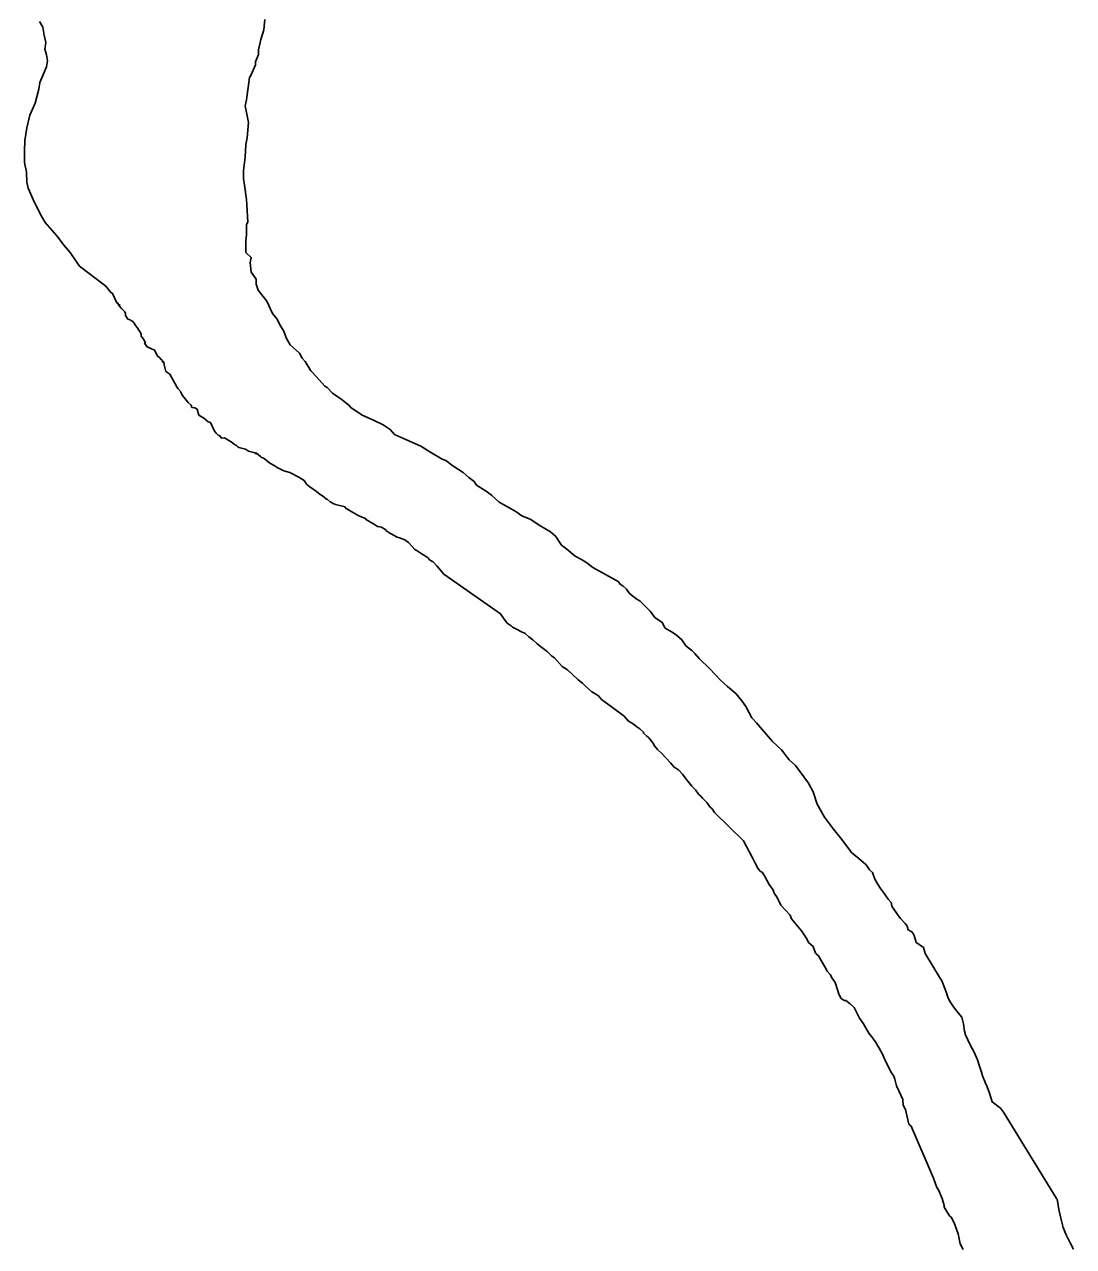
# Model space of a CAD drawing. Extents: x -939622 to -934222, y 1383701 to 1385301.
# Drawn here: x -935916.15 to -935911.84, y 1383960.24 to 1383965.26 of the extents above; entities that cross this region are included whole.
import ezdxf

# ---------------------------------------------------------------- set-up
doc = ezdxf.new("R2010")
doc.units = 0
doc.layers.add('Level 9', color=7, linetype='Continuous')

msp = doc.modelspace()

# ---------------------------------------------------------------- linework, layer by layer
at = {"layer": 'Level 9'}
for points in [[(-935916.0895, 1383965.2726), (-935916.0763, 1383965.2493), (-935916.072, 1383965.2254), (-935916.0718, 1383965.2224), (-935916.0639, 1383965.1866), (-935916.0684, 1383965.1593), (-935916.0611, 1383965.1355), (-935916.0568, 1383965.1117), (-935916.0615, 1383965.0873), (-935916.0881, 1383965.0226), (-935916.0926, 1383964.9952), (-935916.1076, 1383964.9371), (-935916.1289, 1383964.8877), (-935916.1412, 1383964.8358), (-935916.1504, 1383964.7841), (-935916.151, 1383964.7388), (-935916.1515, 1383964.6936), (-935916.1435, 1383964.6548), (-935916.1412, 1383964.6128), (-935916.1369, 1383964.5889), (-935916.1163, 1383964.5418), (-935916.086, 1383964.4801), (-935916.0662, 1383964.4481), (-935916.0182, 1383964.3934), (-935915.989, 1383964.3528), (-935915.9634, 1383964.3241), (-935915.9374, 1383964.2863), (-935915.9255, 1383964.2687)], [(-935915.1647, 1383965.2809), (-935915.1684, 1383965.2385), (-935915.1813, 1383965.1986), (-935915.191, 1383965.1559), (-935915.19, 1383965.1379), (-935915.2034, 1383965.107), (-935915.2031, 1383965.101), (-935915.2027, 1383965.095), (-935915.2214, 1383965.0518), (-935915.2269, 1383965.0424), (-935915.2401, 1383964.9513), (-935915.2448, 1383964.9269), (-935915.2321, 1383964.8583), (-935915.2377, 1383964.7947), (-935915.2422, 1383964.7673), (-935915.2454, 1383964.7159), (-935915.2515, 1383964.6613), (-935915.2527, 1383964.6281), (-935915.2483, 1383964.6012), (-935915.2391, 1383964.5414), (-935915.2379, 1383964.5204), (-935915.2341, 1383964.4483), (-935915.2396, 1383964.4389), (-935915.2403, 1383964.3967), (-935915.242, 1383964.3725), (-935915.2424, 1383964.3242), (-935915.2203, 1383964.3043), (-935915.2252, 1383964.283), (-935915.2201, 1383964.2441), (-935915.2005, 1383964.215), (-935915.1994, 1383964.194), (-935915.1921, 1383964.1702), (-935915.1565, 1383964.1239), (-935915.1328, 1383964.074), (-935915.1136, 1383964.0509), (-935915.1033, 1383964.0274), (-935915.0869, 1383964.0012), (-935915.0764, 1383963.9746), (-935915.0598, 1383963.9454), (-935915.0219, 1383963.9113), (-935915.0118, 1383963.8907), (-935914.999, 1383963.8763), (-935914.976, 1383963.8384), (-935914.9696, 1383963.8327), (-935914.9537, 1383963.8155), (-935914.9185, 1383963.7752), (-935914.9092, 1383963.7697), (-935914.8869, 1383963.7468), (-935914.8464, 1383963.7189), (-935914.8181, 1383963.6963), (-935914.8116, 1383963.6876), (-935914.7649, 1383963.657), (-935914.7187, 1383963.6354), (-935914.6786, 1383963.6165), (-935914.6505, 1383963.597), (-935914.6314, 1383963.5769), (-935914.5822, 1383963.5555), (-935914.5237, 1383963.5285), (-935914.4864, 1383963.5065), (-935914.4367, 1383963.476), (-935914.4214, 1383963.4708), (-935914.3932, 1383963.4483), (-935914.3496, 1383963.4205), (-935914.3275, 1383963.4006), (-935914.3056, 1383963.3837), (-935914.2958, 1383963.3692), (-935914.2554, 1383963.3442), (-935914.2335, 1383963.3274), (-935914.2019, 1383963.2989), (-935914.1337, 1383963.2605), (-935914.1088, 1383963.2437), (-935914.0719, 1383963.2277), (-935914.0376, 1383963.2054), (-935913.9911, 1383963.1778), (-935913.969, 1383963.1579), (-935913.9461, 1383963.123), (-935913.9241, 1383963.1061), (-935913.8896, 1383963.0779), (-935913.8648, 1383963.0642), (-935913.843, 1383963.0503), (-935913.8179, 1383963.0305)], [(-935915.9255, 1383964.2687), (-935915.8173, 1383964.1861)], [(-935915.6651, 1383963.9726), (-935915.6716, 1383963.9813), (-935915.6721, 1383963.9903), (-935915.6787, 1383964.002), (-935915.6885, 1383964.0166), (-935915.695, 1383964.0252), (-935915.7015, 1383964.0339), (-935915.708, 1383964.0426), (-935915.7141, 1383964.0453), (-935915.7173, 1383964.0481), (-935915.7264, 1383964.0507), (-935915.7362, 1383964.0652), (-935915.7367, 1383964.0742), (-935915.74, 1383964.0801), (-935915.7528, 1383964.0944), (-935915.7624, 1383964.106), (-935915.7626, 1383964.109), (-935915.7596, 1383964.1091), (-935915.7624, 1383964.106), (-935915.7691, 1383964.1177), (-935915.7721, 1383964.1175), (-935915.7754, 1383964.1233), (-935915.789, 1383964.1527), (-935915.7892, 1383964.1557), (-935915.7953, 1383964.1584), (-935915.8173, 1383964.1861)], [(-935914.4293, 1383963.0032), (-935914.4582, 1383963.0378), (-935914.4742, 1383963.055), (-935914.4772, 1383963.0549), (-935914.4896, 1383963.0632), (-935914.493, 1383963.0691), (-935914.5086, 1383963.0803), (-935914.5179, 1383963.0858), (-935914.5304, 1383963.0941), (-935914.5428, 1383963.1025), (-935914.549, 1383963.1052), (-935914.5746, 1383963.1339), (-935914.5902, 1383963.1451), (-935914.6116, 1383963.153), (-935914.6208, 1383963.1555), (-935914.6456, 1383963.1692), (-935914.6517, 1383963.1719), (-935914.6642, 1383963.1803), (-935914.6673, 1383963.1831), (-935914.6675, 1383963.1861), (-935914.6861, 1383963.1972), (-935914.7013, 1383963.1994), (-935914.7137, 1383963.2077), (-935914.751, 1383963.2298), (-935914.7511, 1383963.2328), (-935914.7787, 1383963.2434), (-935914.8067, 1383963.2599), (-935914.8346, 1383963.2765), (-935914.8348, 1383963.2795), (-935914.8743, 1383963.2894), (-935914.8805, 1383963.2921), (-935914.896, 1383963.3003), (-935914.9086, 1383963.3116), (-935914.9116, 1383963.3115), (-935914.9274, 1383963.3257), (-935914.9367, 1383963.3312), (-935914.9523, 1383963.3424), (-935914.9804, 1383963.362), (-935914.993, 1383963.3733), (-935915.0028, 1383963.3879), (-935915.0246, 1383963.4017), (-935915.0617, 1383963.4208), (-935915.0861, 1383963.4285), (-935915.1139, 1383963.4421), (-935915.1263, 1383963.4504), (-935915.1418, 1383963.4586), (-935915.1511, 1383963.4642), (-935915.1669, 1383963.4784), (-935915.1792, 1383963.4837), (-935915.1824, 1383963.4866), (-935915.1982, 1383963.5008), (-935915.201, 1383963.4976), (-935915.2011, 1383963.5006), (-935915.2103, 1383963.5031), (-935915.2316, 1383963.508), (-935915.2441, 1383963.5164), (-935915.2715, 1383963.5239), (-935915.2747, 1383963.5267), (-935915.281, 1383963.5324), (-935915.2871, 1383963.5351), (-935915.2903, 1383963.5379), (-935915.3027, 1383963.5463), (-935915.3121, 1383963.5518), (-935915.3307, 1383963.5629), (-935915.3427, 1383963.5622), (-935915.3523, 1383963.5737), (-935915.3553, 1383963.5736), (-935915.3584, 1383963.5764), (-935915.3648, 1383963.5821), (-935915.3712, 1383963.5908), (-935915.3881, 1383963.626), (-935915.3973, 1383963.6286), (-935915.4162, 1383963.6456), (-935915.4224, 1383963.6483), (-935915.4349, 1383963.6566), (-935915.4421, 1383963.6804), (-935915.4515, 1383963.6859), (-935915.4636, 1383963.6882), (-935915.4671, 1383963.6971), (-935915.4797, 1383963.7085), (-935915.4862, 1383963.7171), (-935915.5023, 1383963.7374), (-935915.5089, 1383963.7491), (-935915.5091, 1383963.7521), (-935915.5219, 1383963.7664), (-935915.5252, 1383963.7723), (-935915.5551, 1383963.8249), (-935915.5707, 1383963.8361), (-935915.5781, 1383963.8628), (-935915.5788, 1383963.8749), (-935915.5848, 1383963.8745), (-935915.5851, 1383963.8805), (-935915.5882, 1383963.8834), (-935915.5979, 1383963.8949), (-935915.604, 1383963.8976), (-935915.6175, 1383963.924), (-935915.6482, 1383963.9374), (-935915.658, 1383963.9519), (-935915.655, 1383963.9521), (-935915.6618, 1383963.9668), (-935915.6651, 1383963.9726)], [(-935914.4293, 1383963.0032), (-935914.1969, 1383962.8412)], [(-935912.3903, 1383961.3423), (-935912.4532, 1383961.4463), (-935912.4601, 1383961.4701), (-935912.491, 1383961.4931), (-935912.4911, 1383961.4961), (-935912.4912, 1383961.4991), (-935912.4911, 1383961.4961), (-935912.498, 1383961.5199), (-935912.5012, 1383961.5258), (-935912.5075, 1383961.5346), (-935912.5228, 1383961.5431), (-935912.5264, 1383961.558), (-935912.5358, 1383961.5697), (-935912.5546, 1383961.59), (-935912.5609, 1383961.5988), (-935912.564, 1383961.6017), (-935912.5895, 1383961.6399), (-935912.593, 1383961.6548), (-935912.6056, 1383961.6694), (-935912.6245, 1383961.6958), (-935912.6372, 1383961.7134), (-935912.6467, 1383961.7281), (-935912.6596, 1383961.7517), (-935912.6696, 1383961.7784), (-935912.6821, 1383961.7899), (-935912.6948, 1383961.8105), (-935912.7258, 1383961.8365), (-935912.7537, 1383961.8595), (-935912.801, 1383961.9209), (-935912.8293, 1383961.956), (-935912.8671, 1383962.0058), (-935912.8961, 1383962.0589), (-935912.913, 1383962.1094), (-935912.9323, 1383962.1448), (-935912.9861, 1383962.218), (-935913.0109, 1383962.2412), (-935913.0425, 1383962.2822), (-935913.0798, 1383962.3169), (-935913.1456, 1383962.3927), (-935913.1644, 1383962.413), (-935913.1901, 1383962.4602), (-935913.206, 1383962.4837), (-935913.2311, 1383962.5129), (-935913.2652, 1383962.5417), (-935913.2931, 1383962.5678), (-935913.3369, 1383962.6143), (-935913.3805, 1383962.6578), (-935913.3993, 1383962.6782), (-935913.4117, 1383962.6897), (-935913.4365, 1383962.7099), (-935913.4523, 1383962.7334), (-935913.4741, 1383962.7536), (-935913.4925, 1383962.765), (-935913.5202, 1383962.782), (-935913.533, 1383962.8056), (-935913.5638, 1383962.8255), (-935913.5828, 1383962.8519), (-935913.6078, 1383962.8781), (-935913.6233, 1383962.8925), (-935913.6417, 1383962.9039), (-935913.6665, 1383962.924), (-935913.6791, 1383962.9416), (-935913.6947, 1383962.9561), (-935913.7039, 1383962.9617), (-935913.7133, 1383962.9734), (-935913.8179, 1383963.0305)], [(-935913.4995, 1383962.2289), (-935913.5183, 1383962.2492), (-935913.534, 1383962.2667), (-935913.5526, 1383962.2841), (-935913.5651, 1383962.2986), (-935913.5716, 1383962.3104), (-935913.5874, 1383962.3309), (-935913.5967, 1383962.3396), (-935913.6091, 1383962.3512), (-935913.6092, 1383962.3542), (-935913.6248, 1383962.3687), (-935913.6371, 1383962.3772), (-935913.6525, 1383962.3887), (-935913.6709, 1383962.4), (-935913.6897, 1383962.4204), (-935913.7422, 1383962.4606), (-935913.7668, 1383962.4777), (-935913.7823, 1383962.4892), (-935913.7948, 1383962.5038), (-935913.8225, 1383962.5208), (-935913.8473, 1383962.5439), (-935913.8598, 1383962.5555), (-935913.8783, 1383962.5699), (-935913.9032, 1383962.593), (-935913.9218, 1383962.6104), (-935913.9433, 1383962.6246), (-935913.9747, 1383962.6596), (-935913.987, 1383962.6681), (-935914.0056, 1383962.6855), (-935914.0273, 1383962.7027), (-935914.0458, 1383962.7171), (-935914.0645, 1383962.7345), (-935914.0799, 1383962.7459), (-935914.0954, 1383962.7604), (-935914.1137, 1383962.7687), (-935914.126, 1383962.7743), (-935914.1474, 1383962.7855), (-935914.1536, 1383962.7913), (-935914.169, 1383962.8028), (-935914.1848, 1383962.8233), (-935914.1969, 1383962.8412)], [(-935912.2968, 1383960.23), (-935912.3097, 1383960.2536), (-935912.3173, 1383960.2954), (-935912.334, 1383960.34), (-935912.3468, 1383960.3636), (-935912.3531, 1383960.3694), (-935912.3754, 1383960.4046), (-935912.3756, 1383960.4107), (-935912.3827, 1383960.4405), (-935912.399, 1383960.476), (-935912.4054, 1383960.4848), (-935912.4188, 1383960.5234), (-935912.5108, 1383960.7367), (-935912.5201, 1383960.7454), (-935912.5238, 1383960.7633), (-935912.5272, 1383960.7752), (-935912.5309, 1383960.7932), (-935912.5343, 1383960.8051), (-935912.544, 1383960.8228), (-935912.5449, 1383960.8468), (-935912.5612, 1383960.8823), (-935912.571, 1383960.903), (-935912.578, 1383960.9299), (-935912.5814, 1383960.9418), (-935912.5941, 1383960.9594), (-935912.6072, 1383960.989), (-935912.6168, 1383961.0067), (-935912.6267, 1383961.0304), (-935912.6427, 1383961.0569), (-935912.6556, 1383961.0805), (-935912.6683, 1383961.0981), (-935912.684, 1383961.1186), (-935912.7, 1383961.145), (-935912.7065, 1383961.1568), (-935912.7223, 1383961.1803), (-935912.745, 1383961.2246), (-935912.7605, 1383961.2391), (-935912.7791, 1383961.2535), (-935912.7851, 1383961.2532), (-935912.7974, 1383961.2618), (-935912.807, 1383961.2795), (-935912.8104, 1383961.2884), (-935912.8172, 1383961.3092), (-935912.8173, 1383961.3122), (-935912.8239, 1383961.33), (-935912.8334, 1383961.3417), (-935912.843, 1383961.3594), (-935912.8556, 1383961.374), (-935912.8652, 1383961.3917), (-935912.8909, 1383961.4359), (-935912.9002, 1383961.4446), (-935912.9033, 1383961.4475), (-935912.9133, 1383961.4742), (-935912.932, 1383961.4916), (-935912.9385, 1383961.5064), (-935912.9607, 1383961.5386), (-935913.0016, 1383961.5883), (-935913.0081, 1383961.6031), (-935913.0457, 1383961.6438), (-935913.062, 1383961.6793), (-935913.0714, 1383961.691), (-935913.0781, 1383961.7088), (-935913.0939, 1383961.7293), (-935913.1035, 1383961.747), (-935913.1132, 1383961.7647), (-935913.1227, 1383961.7794), (-935913.1288, 1383961.7822), (-935913.1383, 1383961.7939), (-935913.1512, 1383961.8175), (-935913.164, 1383961.8411), (-935913.1996, 1383961.909), (-935913.3179, 1383962.025), (-935913.3275, 1383962.0396), (-935913.3368, 1383962.0483), (-935913.3462, 1383962.06), (-935913.3494, 1383962.0659), (-935913.3681, 1383962.0833), (-935913.3744, 1383962.0921), (-935913.3837, 1383962.1008), (-935913.3964, 1383962.1183), (-935913.4119, 1383962.1328), (-935913.4277, 1383962.1533), (-935913.434, 1383962.1621), (-935913.4498, 1383962.1826), (-935913.4655, 1383962.2), (-935913.4839, 1383962.2114), (-935913.4995, 1383962.2289)], [(-935912.1319, 1383960.7943), (-935912.1445, 1383960.8107), (-935912.1784, 1383960.8365), (-935912.1888, 1383960.8722), (-935912.1988, 1383960.899), (-935912.2053, 1383960.9138), (-935912.2184, 1383960.9434), (-935912.222, 1383960.9583), (-935912.2321, 1383960.988), (-935912.2389, 1383961.0088), (-935912.2521, 1383961.0415), (-935912.2682, 1383961.071), (-935912.2877, 1383961.1124), (-935912.2913, 1383961.1273), (-935912.2954, 1383961.1572), (-935912.3024, 1383961.1841), (-935912.3244, 1383961.2103), (-935912.3402, 1383961.2308), (-935912.3529, 1383961.2514), (-935912.3595, 1383961.2662), (-935912.3662, 1383961.284), (-935912.3795, 1383961.3196), (-935912.3829, 1383961.3316), (-935912.3893, 1383961.3404), (-935912.3903, 1383961.3423)], [(-935912.1319, 1383960.7943), (-935911.9136, 1383960.4405)], [(-935911.8439, 1383960.2319), (-935911.8567, 1383960.2555), (-935911.8762, 1383960.2939), (-935911.8862, 1383960.3207), (-935911.8966, 1383960.3594), (-935911.904, 1383960.3953), (-935911.9115, 1383960.4371), (-935911.9136, 1383960.4405)]]:
    msp.add_lwpolyline(points, dxfattribs=at)

doc.saveas('drawing.dxf')
